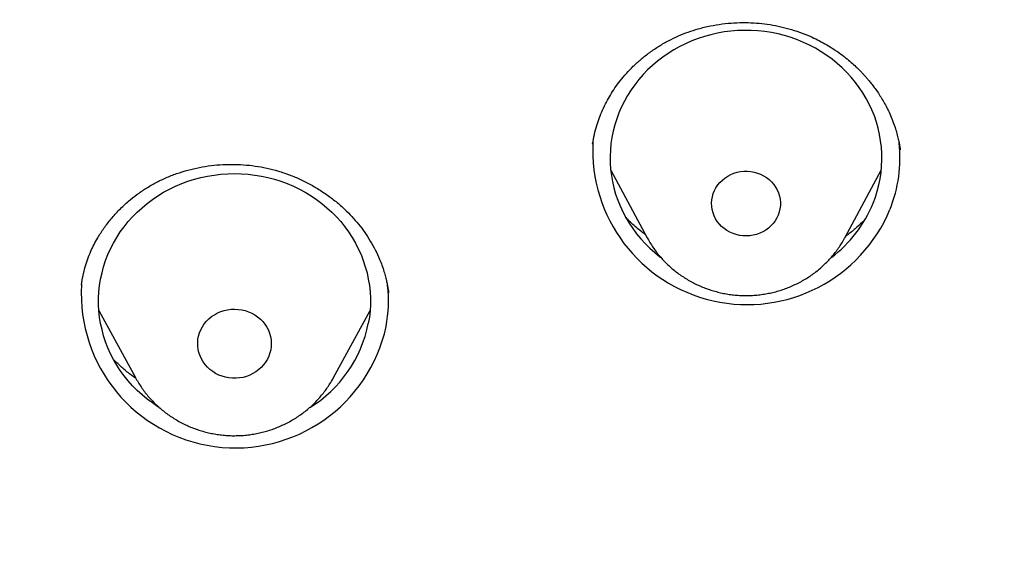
# Model space of a CAD drawing. Header units: millimetres. Extents: x 8 to 562, y 12 to 805.
# Tile 499 of 538: x 293 to 304, y 749 to 755. Entities that reach past the tile are written whole.
import ezdxf

# ---------------------------------------------------------------- set-up
doc = ezdxf.new("R2010")
doc.units = ezdxf.units.MM

msp = doc.modelspace()

# ---------------------------------------------------------------- linework, layer by layer
at = {"color": 7, "linetype": 'Continuous', "lineweight": 30}
for p, q in [((299.25, 753.715), (299.249, 753.707)), ((302.644, 753.651), (302.643, 753.658)), ((299.449, 753.424), (299.851, 752.679)), ((302.034, 752.679), (302.435, 753.424)), ((299.852, 752.677), (299.851, 752.679)), ((293.608, 752.161), (293.608, 752.158)), ((296.997, 752.075), (296.997, 752.079)), ((293.8, 751.875), (294.207, 751.128)), ((296.386, 751.128), (296.792, 751.875))]:
    msp.add_line(p, q, dxfattribs=at)
at = {"color": 7, "linetype": 'Continuous', "lineweight": 30, "flags": 128}
for points in [[(302.345, 753.059), (302.37, 753.125), (302.391, 753.192), (302.408, 753.261), (302.422, 753.33), (302.433, 753.399), (302.439, 753.469), (302.442, 753.54), (302.441, 753.61), (302.437, 753.68), (302.428, 753.75), (302.416, 753.819), (302.401, 753.888), (302.381, 753.956), (302.359, 754.023), (302.332, 754.089), (302.302, 754.153), (302.269, 754.216), (302.233, 754.277), (302.193, 754.337), (302.15, 754.394), (302.104, 754.45), (302.055, 754.503), (302.004, 754.554), (301.95, 754.603), (301.893, 754.649), (301.834, 754.692), (301.773, 754.732), (301.71, 754.77), (301.644, 754.804), (301.577, 754.835), (301.509, 754.864), (301.439, 754.889), (301.368, 754.91), (301.296, 754.928), (301.223, 754.943), (301.149, 754.955), (301.074, 754.963), (301, 754.967), (300.925, 754.968), (300.85, 754.965), (300.776, 754.959), (300.702, 754.95), (300.628, 754.937), (300.555, 754.92), (300.484, 754.901), (300.413, 754.877), (300.344, 754.851), (300.276, 754.821), (300.21, 754.789), (300.145, 754.753), (300.083, 754.714), (300.023, 754.672), (299.965, 754.628), (299.909, 754.581), (299.856, 754.531), (299.806, 754.479), (299.759, 754.425), (299.714, 754.368), (299.673, 754.31), (299.635, 754.249), (299.6, 754.187), (299.568, 754.123), (299.54, 754.058), (299.515, 753.992), (299.494, 753.925), (299.476, 753.856), (299.462, 753.787), (299.452, 753.718), (299.445, 753.648), (299.442, 753.577), (299.443, 753.507), (299.448, 753.437), (299.456, 753.367), (299.468, 753.298), (299.484, 753.229), (299.503, 753.161), (299.526, 753.094), (299.552, 753.029), (299.582, 752.964), (299.615, 752.901), (299.652, 752.84), (299.692, 752.78), (299.735, 752.723), (299.78, 752.667), (299.829, 752.614), (299.881, 752.563), (299.935, 752.514), (299.991, 752.468), (300.002, 752.46)], [(294.467, 750.803), (294.451, 750.813), (294.391, 750.854), (294.332, 750.897), (294.276, 750.944), (294.222, 750.993), (294.172, 751.045), (294.123, 751.098), (294.078, 751.154), (294.036, 751.212), (293.997, 751.272), (293.961, 751.334), (293.929, 751.397), (293.9, 751.462), (293.874, 751.528), (293.852, 751.595), (293.834, 751.664), (293.819, 751.732), (293.808, 751.802), (293.8, 751.872), (293.797, 751.942), (293.797, 752.012), (293.8, 752.083), (293.808, 752.152), (293.819, 752.222), (293.834, 752.291), (293.852, 752.359), (293.874, 752.426), (293.9, 752.492), (293.929, 752.557), (293.961, 752.62), (293.997, 752.682), (294.036, 752.742), (294.078, 752.8), (294.123, 752.856), (294.172, 752.91), (294.222, 752.961), (294.276, 753.01), (294.332, 753.057), (294.391, 753.101), (294.451, 753.142), (294.514, 753.18), (294.579, 753.215), (294.645, 753.247), (294.714, 753.276), (294.783, 753.302), (294.854, 753.324), (294.926, 753.343), (294.999, 753.359), (295.073, 753.371), (295.147, 753.38), (295.221, 753.385), (295.296, 753.387), (295.371, 753.385), (295.446, 753.38), (295.52, 753.371), (295.593, 753.359), (295.666, 753.343), (295.738, 753.324), (295.809, 753.302), (295.879, 753.276), (295.947, 753.247), (296.014, 753.215), (296.078, 753.18), (296.141, 753.142), (296.202, 753.101), (296.26, 753.057), (296.316, 753.01), (296.37, 752.961), (296.421, 752.91), (296.469, 752.856), (296.514, 752.8), (296.556, 752.742), (296.595, 752.682), (296.631, 752.62), (296.663, 752.557), (296.693, 752.492), (296.718, 752.426), (296.74, 752.359), (296.759, 752.291), (296.773, 752.222), (296.785, 752.152), (296.792, 752.083), (296.796, 752.012), (296.796, 751.942), (296.792, 751.872), (296.785, 751.802), (296.773, 751.732)], [(301.298, 752.929), (301.282, 752.897), (301.264, 752.865), (301.242, 752.836), (301.217, 752.809), (301.19, 752.785), (301.16, 752.763), (301.128, 752.744), (301.094, 752.728), (301.058, 752.716), (301.022, 752.707), (300.984, 752.701), (300.947, 752.699), (300.909, 752.7), (300.871, 752.705), (300.834, 752.713), (300.799, 752.725), (300.764, 752.74), (300.732, 752.758), (300.701, 752.78), (300.673, 752.804), (300.648, 752.83), (300.625, 752.859), (300.606, 752.889), (300.59, 752.921), (300.578, 752.955), (300.569, 752.99), (300.564, 753.025), (300.562, 753.061), (300.565, 753.096), (300.571, 753.131), (300.581, 753.166), (300.594, 753.199), (300.611, 753.231), (300.631, 753.261), (300.654, 753.289), (300.681, 753.315), (300.709, 753.338), (300.74, 753.358), (300.773, 753.376), (300.808, 753.39), (300.844, 753.401), (300.881, 753.408), (300.919, 753.412), (300.957, 753.413), (300.995, 753.409), (301.032, 753.403), (301.068, 753.393), (301.103, 753.379), (301.137, 753.363), (301.168, 753.343), (301.198, 753.32), (301.224, 753.295), (301.248, 753.268), (301.269, 753.238), (301.287, 753.206), (301.301, 753.173), (301.312, 753.139), (301.319, 753.104), (301.322, 753.069), (301.322, 753.033), (301.317, 752.998), (301.309, 752.963), (301.298, 752.929)], [(295.696, 751.442), (295.688, 751.406), (295.675, 751.371), (295.659, 751.338), (295.64, 751.305), (295.618, 751.275), (295.592, 751.247), (295.564, 751.222), (295.533, 751.199), (295.5, 751.179), (295.465, 751.162), (295.429, 751.148), (295.391, 751.137), (295.353, 751.131), (295.314, 751.127), (295.274, 751.127), (295.235, 751.131), (295.197, 751.138), (295.159, 751.149), (295.123, 751.163), (295.088, 751.181), (295.056, 751.201), (295.025, 751.224), (294.997, 751.25), (294.972, 751.278), (294.95, 751.309), (294.931, 751.341), (294.916, 751.375), (294.904, 751.41), (294.895, 751.446), (294.891, 751.483), (294.89, 751.52), (294.893, 751.557), (294.9, 751.593), (294.911, 751.629), (294.925, 751.663), (294.942, 751.696), (294.963, 751.727), (294.987, 751.756), (295.014, 751.783), (295.044, 751.808), (295.075, 751.829), (295.109, 751.848), (295.145, 751.863), (295.182, 751.875), (295.22, 751.884), (295.259, 751.889), (295.298, 751.89), (295.338, 751.888), (295.376, 751.883), (295.414, 751.874), (295.451, 751.861), (295.487, 751.846), (295.521, 751.827), (295.552, 751.805), (295.582, 751.78), (295.608, 751.753), (295.632, 751.724), (295.652, 751.692), (295.67, 751.659), (295.683, 751.625), (295.693, 751.589), (295.7, 751.553), (295.702, 751.516), (295.701, 751.479), (295.696, 751.442)]]:
    msp.add_lwpolyline(points, dxfattribs=at)
at = {"color": 7, "linetype": 'Continuous', "lineweight": 30}
for centre, radius, start, end in [((300.956, 753.646), 1.706, 176.9937, 337.4502), ((301.133, 753.559), 1.509, 337.9485, 6.3719), ((301.034, 753.594), 1.416, 306.9086, 337.8003), ((295.307, 752.06), 1.702, 176.657, 347.7704), ((295.493, 751.977), 1.503, 349.3632, 6.6248), ((295.391, 752.005), 1.409, 301.4829, 348.8352)]:
    msp.add_arc(centre, radius, start, end, dxfattribs=at)
for points, knots in [([(314.5, 795.533), (314.383, 795.533), (314.153, 795.533), (313.814, 795.531), (313.487, 795.529), (313.172, 795.526), (312.87, 795.522), (312.581, 795.518), (312.305, 795.513), (312.041, 795.508), (311.787, 795.503), (311.542, 795.497), (311.308, 795.491), (311.085, 795.485), (310.874, 795.479), (310.675, 795.473), (310.488, 795.467), (310.312, 795.461), (310.148, 795.455), (309.992, 795.45), (309.84, 795.444), (309.687, 795.438), (309.535, 795.432), (309.381, 795.426), (309.137, 795.415), (308.8, 795.4), (308.277, 795.374), (307.659, 795.341), (306.946, 795.298), (306.23, 795.251), (305.516, 795.2), (304.685, 795.135), (303.739, 795.053), (302.678, 794.952), (301.617, 794.841), (300.558, 794.72), (299.501, 794.589), (298.402, 794.443), (297.263, 794.279), (296.083, 794.097), (295.067, 793.929), (294.213, 793.781), (293.522, 793.651), (292.832, 793.514), (292.141, 793.366), (291.447, 793.208), (290.752, 793.039), (290.059, 792.858), (289.37, 792.667), (288.686, 792.464), (288.005, 792.25), (287.394, 792.045), (286.853, 791.853), (286.38, 791.678), (285.909, 791.496), (285.472, 791.32), (285.065, 791.15), (284.687, 790.986), (284.304, 790.813), (283.942, 790.644), (283.603, 790.481), (283.288, 790.325), (282.976, 790.165), (282.669, 790.004), (282.419, 789.869), (282.224, 789.761), (282.082, 789.682), (281.942, 789.603), (281.804, 789.524), (281.668, 789.444), (281.533, 789.366), (281.403, 789.288), (281.279, 789.213), (281.163, 789.143), (281.056, 789.077), (280.959, 789.017), (280.886, 788.971), (280.837, 788.94), (280.81, 788.923), (280.792, 788.912), (280.778, 788.903), (280.763, 788.893), (280.744, 788.882), (280.717, 788.864), (280.68, 788.841), (280.632, 788.81), (280.576, 788.774), (280.511, 788.732), (280.438, 788.684), (280.358, 788.631), (280.27, 788.573), (280.178, 788.512), (279.988, 788.383), (279.707, 788.19), (279.341, 787.929), (278.988, 787.668), (278.645, 787.406), (278.31, 787.141), (277.984, 786.874), (277.666, 786.605), (277.356, 786.334), (277.053, 786.06), (276.758, 785.784), (276.423, 785.461), (276.052, 785.088), (275.647, 784.661), (275.252, 784.225), (274.868, 783.78), (274.495, 783.328), (274.14, 782.878), (273.802, 782.43), (273.482, 781.985), (273.172, 781.535), (272.871, 781.079), (272.574, 780.609), (272.282, 780.123), (271.995, 779.621), (271.718, 779.114), (271.452, 778.6), (271.197, 778.082), (270.957, 777.568), (270.731, 777.061), (270.519, 776.561), (270.317, 776.058), (270.122, 775.552), (269.928, 775.02), (269.735, 774.461), (269.543, 773.875), (269.362, 773.286), (269.19, 772.694), (269.027, 772.1), (268.873, 771.504), (268.723, 770.887), (268.577, 770.248), (268.436, 769.587), (268.304, 768.925), (268.179, 768.262), (268.038, 767.49), (267.885, 766.608), (267.724, 765.616), (267.574, 764.623), (267.434, 763.628), (267.305, 762.632), (267.186, 761.635), (267.078, 760.637), (266.98, 759.638), (266.893, 758.639), (266.815, 757.639), (266.748, 756.639), (266.702, 755.824), (266.671, 755.197), (266.652, 754.755), (266.634, 754.31), (266.617, 753.858), (266.603, 753.394), (266.593, 753.02), (266.586, 752.739), (266.582, 752.555), (266.579, 752.369), (266.575, 752.181), (266.572, 751.993), (266.57, 751.809), (266.567, 751.625), (266.565, 751.444), (266.564, 751.265), (266.562, 751.096), (266.561, 750.935), (266.56, 750.787), (266.56, 750.65), (266.56, 750.524), (266.559, 750.403), (266.559, 750.28), (266.559, 750.152), (266.56, 750.015), (266.56, 749.865), (266.561, 749.702), (266.563, 749.524), (266.565, 749.337), (266.567, 749.14), (266.571, 748.878), (266.576, 748.557), (266.584, 748.181), (266.593, 747.812), (266.603, 747.45), (266.615, 747.063), (266.63, 746.653), (266.648, 746.218), (266.667, 745.788), (266.688, 745.358), (266.711, 744.929), (266.735, 744.5), (266.775, 743.857), (266.835, 742.999), (266.921, 741.928), (267.019, 740.858), (267.129, 739.789), (267.243, 738.793), (267.358, 737.871), (267.471, 737.022), (267.592, 736.175), (267.721, 735.328), (267.857, 734.482), (268.002, 733.638), (268.153, 732.794), (268.287, 732.09), (268.399, 731.522), (268.488, 731.091), (268.582, 730.656), (268.681, 730.218), (268.785, 729.775), (268.897, 729.324), (269.01, 728.885), (269.125, 728.46), (269.217, 728.134), (269.288, 727.887), (269.336, 727.726), (269.383, 727.57), (269.427, 727.425), (269.468, 727.293), (269.505, 727.174), (269.539, 727.067), (269.565, 726.985), (269.584, 726.925), (269.597, 726.884), (269.61, 726.844), (269.624, 726.801), (269.64, 726.749), (269.652, 726.711), (269.659, 726.69)], [0, 0, 0, 0, 0.003324, 0.006537, 0.009637, 0.012626, 0.015504, 0.018222, 0.020832, 0.023334, 0.02573, 0.028064, 0.030286, 0.032396, 0.034395, 0.036283, 0.038059, 0.039724, 0.041277, 0.042729, 0.044166, 0.045609, 0.047057, 0.048511, 0.049971, 0.054016, 0.058104, 0.064834, 0.071626, 0.078418, 0.085209, 0.092001, 0.102108, 0.112214, 0.122321, 0.132428, 0.142534, 0.152641, 0.163962, 0.175285, 0.186615, 0.193294, 0.199972, 0.206648, 0.213321, 0.220129, 0.226935, 0.233741, 0.240545, 0.247347, 0.254149, 0.26095, 0.265768, 0.270585, 0.275403, 0.280234, 0.284102, 0.288048, 0.292074, 0.296179, 0.299519, 0.302907, 0.306301, 0.309632, 0.3129, 0.314481, 0.316046, 0.317596, 0.319129, 0.320647, 0.322149, 0.32363, 0.325027, 0.326341, 0.327549, 0.328651, 0.329646, 0.330044, 0.330346, 0.330546, 0.330673, 0.330836, 0.33105, 0.331314, 0.331767, 0.332318, 0.332966, 0.333713, 0.334557, 0.335481, 0.336499, 0.3376, 0.338708, 0.343146, 0.347492, 0.351747, 0.355913, 0.360072, 0.36416, 0.36821, 0.372223, 0.376201, 0.380144, 0.384053, 0.389817, 0.395587, 0.40136, 0.40713, 0.412895, 0.418653, 0.424072, 0.429478, 0.434882, 0.440284, 0.445688, 0.451421, 0.45716, 0.462905, 0.468656, 0.474417, 0.480179, 0.485607, 0.491031, 0.496452, 0.501871, 0.507288, 0.513466, 0.519644, 0.525823, 0.532002, 0.538182, 0.544361, 0.55054, 0.557335, 0.564126, 0.570912, 0.577699, 0.58449, 0.594601, 0.604715, 0.61483, 0.624946, 0.635061, 0.645176, 0.655287, 0.665395, 0.6755, 0.685606, 0.695714, 0.705821, 0.710269, 0.714716, 0.719175, 0.723733, 0.728412, 0.73321, 0.735052, 0.73691, 0.738785, 0.740677, 0.742586, 0.744458, 0.746254, 0.748142, 0.749937, 0.75164, 0.753251, 0.75477, 0.75611, 0.757369, 0.75855, 0.759758, 0.761046, 0.762415, 0.763865, 0.765554, 0.76734, 0.769224, 0.771206, 0.773286, 0.777137, 0.78093, 0.784653, 0.788305, 0.791888, 0.796356, 0.800715, 0.805047, 0.809378, 0.81371, 0.818041, 0.822373, 0.833201, 0.844028, 0.854854, 0.865685, 0.87652, 0.885141, 0.893761, 0.902382, 0.911004, 0.919624, 0.928244, 0.936862, 0.945497, 0.949888, 0.954317, 0.958786, 0.963294, 0.967854, 0.972518, 0.977293, 0.9815, 0.98579, 0.987498, 0.989219, 0.990866, 0.992383, 0.993769, 0.995024, 0.996149, 0.997143, 0.997612, 0.998044, 0.998441, 0.998863, 0.999381, 1, 1, 1, 1]), ([(269.429, 753.433), (269.433, 753.474), (269.441, 753.557), (269.454, 753.69), (269.469, 753.833), (269.486, 753.985), (269.504, 754.14), (269.527, 754.323), (269.553, 754.531), (269.584, 754.761), (269.624, 755.043), (269.673, 755.376), (269.734, 755.762), (269.814, 756.243), (269.919, 756.821), (270.054, 757.496), (270.204, 758.185), (270.37, 758.887), (270.553, 759.602), (270.749, 760.314), (270.959, 761.022), (271.182, 761.727), (271.418, 762.428), (271.668, 763.125), (271.93, 763.818), (272.205, 764.506), (272.49, 765.186), (272.787, 765.857), (273.093, 766.52), (273.412, 767.177), (273.734, 767.814), (274.058, 768.429), (274.384, 769.024), (274.72, 769.613), (275.066, 770.198), (275.421, 770.777), (275.786, 771.352), (276.174, 771.94), (276.584, 772.54), (277.019, 773.152), (277.465, 773.757), (277.921, 774.355), (278.389, 774.946), (278.868, 775.529), (279.357, 776.104), (279.857, 776.671), (280.368, 777.23), (280.885, 777.777), (281.41, 778.313), (281.941, 778.838), (282.482, 779.354), (283.018, 779.85), (283.549, 780.324), (284.074, 780.778), (284.606, 781.225), (285.145, 781.663), (285.692, 782.094), (286.245, 782.516), (286.825, 782.944), (287.431, 783.377), (288.064, 783.812), (288.705, 784.238), (289.353, 784.654), (290.009, 785.058), (290.673, 785.452), (291.344, 785.836), (292.022, 786.208), (292.706, 786.57), (293.393, 786.918), (294.082, 787.254), (294.773, 787.576), (295.47, 787.887), (296.155, 788.18), (296.827, 788.456), (297.486, 788.714), (298.149, 788.963), (298.816, 789.202), (299.486, 789.431), (300.161, 789.65), (300.861, 789.865), (301.588, 790.077), (302.342, 790.283), (303.099, 790.476), (303.86, 790.656), (304.624, 790.824), (305.391, 790.98), (306.161, 791.122), (306.934, 791.252), (307.708, 791.369), (308.368, 791.458), (308.913, 791.524), (309.34, 791.572), (309.762, 791.616), (310.071, 791.645), (310.268, 791.663), (310.36, 791.671), (310.455, 791.679), (310.56, 791.687), (310.674, 791.697), (310.798, 791.706), (310.932, 791.717), (311.078, 791.727), (311.237, 791.738), (311.409, 791.75), (311.592, 791.761), (311.723, 791.769), (311.793, 791.773), (311.797, 791.773)], [0, 0, 0, 0, 0.002144, 0.004429, 0.006858, 0.009433, 0.012067, 0.014656, 0.018632, 0.022498, 0.026253, 0.032818, 0.039302, 0.045712, 0.05714, 0.068567, 0.079995, 0.092239, 0.104483, 0.116727, 0.128972, 0.141217, 0.153461, 0.165706, 0.177951, 0.190196, 0.202441, 0.214468, 0.2265, 0.238539, 0.250572, 0.261706, 0.272841, 0.283975, 0.29511, 0.306244, 0.317378, 0.328513, 0.34076, 0.353006, 0.365246, 0.377488, 0.389733, 0.401977, 0.414222, 0.426467, 0.438712, 0.450956, 0.462983, 0.475012, 0.487053, 0.499103, 0.510242, 0.521374, 0.532506, 0.543638, 0.554769, 0.565901, 0.577033, 0.589278, 0.601523, 0.613766, 0.626007, 0.638253, 0.650502, 0.662751, 0.675, 0.687249, 0.699499, 0.711529, 0.72356, 0.735592, 0.747629, 0.758771, 0.769906, 0.78104, 0.792173, 0.803306, 0.814439, 0.825572, 0.837818, 0.850065, 0.862311, 0.874557, 0.886804, 0.89905, 0.911296, 0.923542, 0.935789, 0.948035, 0.954771, 0.961506, 0.968162, 0.974653, 0.976059, 0.977457, 0.978938, 0.980573, 0.982361, 0.984304, 0.986401, 0.988652, 0.991176, 0.993871, 0.996735, 0.99977, 1, 1, 1, 1]), ([(299.249, 753.714), (299.255, 753.749), (299.267, 753.817), (299.293, 753.914), (299.323, 754.004), (299.359, 754.091), (299.399, 754.174), (299.445, 754.256), (299.496, 754.334), (299.554, 754.414), (299.622, 754.494), (299.698, 754.574), (299.784, 754.652), (299.879, 754.726), (299.981, 754.795), (300.087, 754.855), (300.195, 754.907), (300.304, 754.951), (300.422, 754.988), (300.547, 755.018), (300.679, 755.04), (300.808, 755.052), (300.935, 755.055), (301.057, 755.05), (301.178, 755.037), (301.297, 755.016), (301.416, 754.987), (301.534, 754.95), (301.64, 754.908), (301.733, 754.864), (301.814, 754.821), (301.893, 754.773), (301.97, 754.721), (302.04, 754.668), (302.102, 754.616), (302.151, 754.572), (302.189, 754.535), (302.218, 754.505), (302.242, 754.479), (302.265, 754.454), (302.29, 754.425), (302.319, 754.39), (302.351, 754.348), (302.386, 754.3), (302.421, 754.247), (302.456, 754.19), (302.49, 754.129), (302.523, 754.062), (302.554, 753.99), (302.581, 753.916), (302.603, 753.846), (302.619, 753.784), (302.631, 753.731), (302.639, 753.687), (302.643, 753.661), (302.645, 753.649)], [0, 0, 0, 0, 0.024896, 0.047614, 0.068161, 0.088121, 0.109623, 0.128733, 0.148928, 0.170214, 0.192592, 0.216065, 0.240633, 0.266295, 0.292165, 0.317509, 0.342338, 0.366664, 0.390485, 0.418407, 0.445602, 0.472056, 0.497754, 0.522684, 0.546929, 0.571368, 0.596213, 0.621467, 0.647136, 0.665729, 0.684541, 0.703575, 0.722833, 0.741726, 0.758538, 0.773158, 0.783086, 0.791666, 0.798896, 0.805281, 0.813177, 0.822695, 0.833937, 0.84656, 0.860455, 0.874195, 0.888998, 0.904873, 0.921774, 0.939275, 0.955183, 0.969184, 0.981301, 0.99156, 1, 1, 1, 1]), ([(293.607, 752.16), (293.612, 752.193), (293.624, 752.259), (293.647, 752.354), (293.676, 752.443), (293.709, 752.527), (293.745, 752.604), (293.793, 752.69), (293.854, 752.785), (293.933, 752.888), (294.024, 752.989), (294.12, 753.078), (294.218, 753.156), (294.317, 753.224), (294.424, 753.286), (294.538, 753.341), (294.657, 753.388), (294.781, 753.426), (294.908, 753.456), (295.037, 753.477), (295.167, 753.488), (295.297, 753.49), (295.428, 753.483), (295.558, 753.467), (295.686, 753.441), (295.812, 753.406), (295.935, 753.362), (296.055, 753.309), (296.172, 753.247), (296.284, 753.177), (296.392, 753.099), (296.489, 753.017), (296.574, 752.933), (296.649, 752.85), (296.718, 752.761), (296.781, 752.667), (296.838, 752.569), (296.883, 752.477), (296.917, 752.394), (296.941, 752.325), (296.96, 752.263), (296.973, 752.209), (296.983, 752.163), (296.99, 752.124), (296.995, 752.094), (296.997, 752.078), (296.998, 752.071)], [0, 0, 0, 0, 0.0246135, 0.0476864, 0.069244, 0.0893225, 0.1079626, 0.1254445, 0.1521183, 0.1797378, 0.2083219, 0.2378968, 0.2622983, 0.2873863, 0.3130861, 0.3393385, 0.365981, 0.3925958, 0.4191689, 0.4457014, 0.4721939, 0.4986484, 0.5250711, 0.5514742, 0.5778744, 0.6042791, 0.6306917, 0.6571971, 0.683977, 0.7110232, 0.7383203, 0.7658547, 0.7889772, 0.812259, 0.8357068, 0.8593215, 0.8831066, 0.9070727, 0.9244465, 0.9401493, 0.9541791, 0.9665477, 0.9772742, 0.9863882, 0.9939369, 1, 1, 1, 1]), ([(299.831, 752.716), (299.813, 752.728), (299.756, 752.769), (299.683, 752.832), (299.632, 752.884), (299.615, 752.902)], [0, 0, 0, 0, 0.223108, 0.736696, 1, 1, 1, 1]), ([(302.255, 752.88), (302.246, 752.87), (302.211, 752.835), (302.145, 752.775), (302.083, 752.723), (302.046, 752.698), (302.043, 752.696)], [0, 0, 0, 0, 0.140751, 0.531173, 0.954437, 1, 1, 1, 1]), ([(299.852, 752.677), (299.856, 752.67), (299.87, 752.643), (299.897, 752.6), (299.932, 752.548), (299.97, 752.498), (300.011, 752.45), (300.054, 752.405), (300.1, 752.361), (300.148, 752.32), (300.198, 752.281), (300.251, 752.245), (300.305, 752.211), (300.361, 752.18), (300.418, 752.153), (300.477, 752.128), (300.538, 752.106), (300.599, 752.087), (300.662, 752.071), (300.725, 752.058), (300.789, 752.049), (300.853, 752.043), (300.918, 752.04), (300.983, 752.04), (301.047, 752.044), (301.112, 752.051), (301.176, 752.061), (301.239, 752.075), (301.301, 752.091), (301.363, 752.111), (301.423, 752.134), (301.482, 752.16), (301.539, 752.189), (301.595, 752.22), (301.649, 752.255), (301.701, 752.292), (301.751, 752.332), (301.799, 752.374), (301.844, 752.419), (301.887, 752.465), (301.927, 752.514), (301.964, 752.565), (301.999, 752.618), (302.022, 752.656), (302.033, 752.677), (302.034, 752.68)], [0, 0, 0, 0, 0.010222, 0.033994, 0.05779, 0.081611, 0.105459, 0.129334, 0.153238, 0.17717, 0.20113, 0.225118, 0.249133, 0.273175, 0.297241, 0.32133, 0.345442, 0.369573, 0.393723, 0.41789, 0.44207, 0.466263, 0.490466, 0.514677, 0.538894, 0.563113, 0.587332, 0.61155, 0.635763, 0.659969, 0.684166, 0.708351, 0.732523, 0.756677, 0.780813, 0.804927, 0.829019, 0.853086, 0.877126, 0.901139, 0.925123, 0.949077, 0.973002, 0.996897, 1, 1, 1, 1]), ([(294.206, 751.128), (294.187, 751.14), (294.134, 751.178), (294.052, 751.245), (293.993, 751.303), (293.964, 751.33)], [0, 0, 0, 0, 0.212523, 0.614342, 1, 1, 1, 1]), ([(294.208, 751.126), (294.208, 751.126), (294.218, 751.107), (294.24, 751.07), (294.274, 751.018), (294.311, 750.967), (294.351, 750.919), (294.394, 750.872), (294.439, 750.828), (294.486, 750.786), (294.536, 750.746), (294.587, 750.709), (294.641, 750.675), (294.696, 750.643), (294.754, 750.614), (294.812, 750.588), (294.872, 750.565), (294.933, 750.545), (294.995, 750.529), (295.059, 750.515), (295.122, 750.505), (295.186, 750.497), (295.251, 750.493), (295.316, 750.493), (295.38, 750.495), (295.445, 750.501), (295.509, 750.511), (295.572, 750.523), (295.635, 750.538), (295.697, 750.557), (295.757, 750.579), (295.817, 750.604), (295.875, 750.632), (295.931, 750.663), (295.986, 750.696), (296.038, 750.733), (296.089, 750.771), (296.138, 750.813), (296.184, 750.857), (296.227, 750.903), (296.268, 750.951), (296.307, 751.001), (296.342, 751.053), (296.368, 751.096), (296.382, 751.121), (296.386, 751.129)], [0, 0, 0, 0, 0.0009, 0.024744, 0.048611, 0.072503, 0.096422, 0.120368, 0.144342, 0.168345, 0.192376, 0.216435, 0.240521, 0.264634, 0.288772, 0.312935, 0.33712, 0.361325, 0.38555, 0.409792, 0.434049, 0.458318, 0.482599, 0.506888, 0.531184, 0.555484, 0.579784, 0.604083, 0.628379, 0.652668, 0.676949, 0.701219, 0.725475, 0.749716, 0.773939, 0.798141, 0.822321, 0.846476, 0.870605, 0.894707, 0.91878, 0.942824, 0.966838, 0.990823, 1, 1, 1, 1])]:
    msp.add_open_spline(points, degree=3, knots=knots, dxfattribs=at)

doc.saveas('drawing.dxf')
